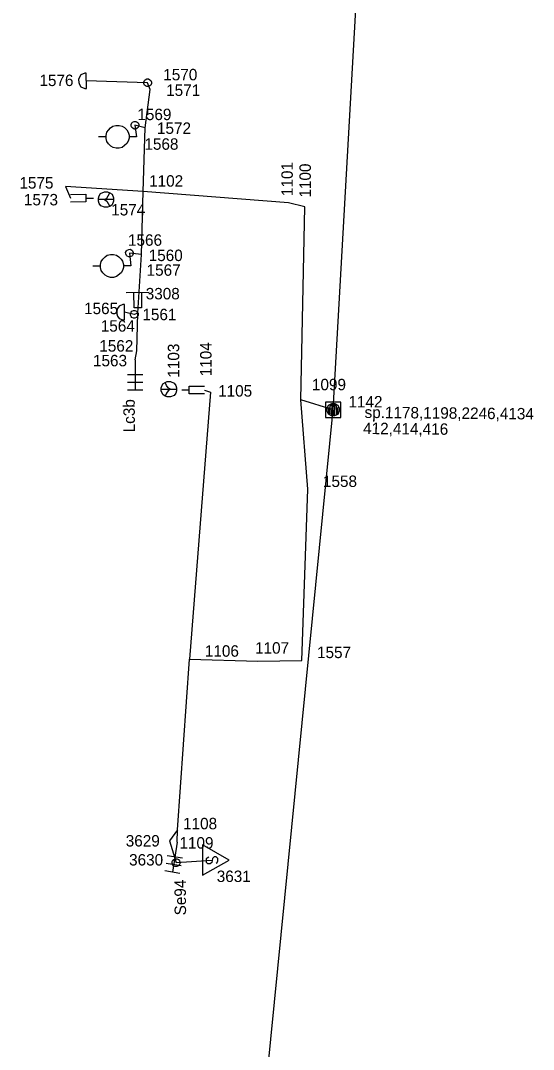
# Model space of a CAD drawing. Extents: x -535557 to -534097, y -1142175 to -1136716.
# Drawn here: x -534394.1 to -534360.5, y -1139981.2 to -1139913.8 of the extents above; entities that cross this region are included whole.
import ezdxf

# ---------------------------------------------------------------- set-up
doc = ezdxf.new("R2010")
doc.units = 0
doc.layers.add('Default', color=7, linetype='Continuous')
doc.layers.add('SS_SZDC', color=7, linetype='Continuous')

# ---------------------------------------------------------------- blocks, each defined once
blk = doc.blocks.new('POINT_DISPLAY')
at = {"layer": 'Default'}
blk.add_line((0, 0), (0, 0), dxfattribs=at)

msp = doc.modelspace()

# ---------------------------------------------------------------- linework, layer by layer
at = {"layer": 'SS_SZDC'}
for p, q in [((-534373.64, -1139939.25), (-534371.229, -1139896.739)), ((-534390.172, -1139917.302), (-534390.271, -1139917.452)), ((-534389.923, -1139917.2), (-534390.172, -1139917.302)), ((-534389.823, -1139917.2), (-534389.923, -1139917.2)), ((-534389.816, -1139918.199), (-534389.823, -1139917.2)), ((-534390.271, -1139917.452), (-534390.32, -1139917.603)), ((-534390.32, -1139917.603), (-534390.319, -1139917.803)), ((-534390.319, -1139917.803), (-534390.268, -1139917.952)), ((-534390.268, -1139917.952), (-534390.167, -1139918.102)), ((-534385.8, -1139917.829), (-534389.819, -1139917.7)), ((-534386.05, -1139917.781), (-534386, -1139917.681)), ((-534386.049, -1139917.881), (-534386.05, -1139917.781)), ((-534385.999, -1139917.981), (-534386.049, -1139917.881)), ((-534386, -1139917.681), (-534385.951, -1139917.63)), ((-534385.948, -1139918.03), (-534385.999, -1139917.981)), ((-534385.951, -1139917.63), (-534385.851, -1139917.58)), ((-534385.848, -1139918.08), (-534385.948, -1139918.03)), ((-534385.851, -1139917.58), (-534385.751, -1139917.579)), ((-534385.64, -1139918.27), (-534385.8, -1139917.829)), ((-534385.751, -1139917.579), (-534385.651, -1139917.629)), ((-534385.648, -1139918.029), (-534385.748, -1139918.079)), ((-534385.651, -1139917.629), (-534385.6, -1139917.678)), ((-534385.599, -1139917.978), (-534385.648, -1139918.029)), ((-534385.6, -1139917.678), (-534385.55, -1139917.778)), ((-534385.549, -1139917.878), (-534385.599, -1139917.978)), ((-534385.55, -1139917.778), (-534385.549, -1139917.878)), ((-534390.167, -1139918.102), (-534389.916, -1139918.2)), ((-534389.916, -1139918.2), (-534389.816, -1139918.199)), ((-534385.97, -1139920.79), (-534385.64, -1139918.27)), ((-534385.748, -1139918.079), (-534385.848, -1139918.08)), ((-534388.223, -1139920.771), (-534388.074, -1139920.67)), ((-534388.074, -1139920.67), (-534387.874, -1139920.618)), ((-534387.874, -1139920.618), (-534387.674, -1139920.617)), ((-534387.674, -1139920.617), (-534387.474, -1139920.666)), ((-534387.474, -1139920.666), (-534387.323, -1139920.765)), ((-534386.88, -1139920.561), (-534386.83, -1139920.461)), ((-534386.879, -1139920.661), (-534386.88, -1139920.561)), ((-534386.829, -1139920.761), (-534386.879, -1139920.661)), ((-534386.83, -1139920.461), (-534386.781, -1139920.41)), ((-534386.781, -1139920.41), (-534386.681, -1139920.36)), ((-534386.681, -1139920.36), (-534386.581, -1139920.359)), ((-534385.97, -1139920.79), (-534386.63, -1139920.61)), ((-534386.63, -1139920.61), (-534386.52, -1139921.36)), ((-534386.581, -1139920.359), (-534386.481, -1139920.409)), ((-534386.481, -1139920.409), (-534386.43, -1139920.458)), ((-534386.43, -1139920.458), (-534386.38, -1139920.558)), ((-534386.379, -1139920.658), (-534386.429, -1139920.758)), ((-534386.38, -1139920.558), (-534386.379, -1139920.658)), ((-534388.519, -1139921.373), (-534389.019, -1139921.376)), ((-534388.52, -1139921.273), (-534388.471, -1139921.072)), ((-534388.519, -1139921.473), (-534388.52, -1139921.273)), ((-534388.471, -1139921.072), (-534388.372, -1139920.922)), ((-534388.372, -1139920.922), (-534388.223, -1139920.771)), ((-534387.323, -1139920.765), (-534387.172, -1139920.914)), ((-534387.172, -1139920.914), (-534387.071, -1139921.063)), ((-534387.071, -1139921.063), (-534387.02, -1139921.263)), ((-534387.02, -1139921.263), (-534387.019, -1139921.363)), ((-534386.52, -1139921.36), (-534387.019, -1139921.363)), ((-534387.019, -1139921.363), (-534387.019, -1139921.463)), ((-534386.778, -1139920.81), (-534386.829, -1139920.761)), ((-534386.678, -1139920.86), (-534386.778, -1139920.81)), ((-534386.578, -1139920.859), (-534386.678, -1139920.86)), ((-534386.478, -1139920.809), (-534386.578, -1139920.859)), ((-534386.429, -1139920.758), (-534386.478, -1139920.809)), ((-534386.09, -1139924.959), (-534385.97, -1139920.79)), ((-534388.467, -1139921.672), (-534388.519, -1139921.473)), ((-534388.367, -1139921.822), (-534388.467, -1139921.672)), ((-534388.216, -1139921.971), (-534388.367, -1139921.822)), ((-534388.065, -1139922.07), (-534388.216, -1139921.971)), ((-534387.865, -1139922.118), (-534388.065, -1139922.07)), ((-534387.465, -1139922.066), (-534387.665, -1139922.117)), ((-534387.167, -1139921.814), (-534387.465, -1139922.066)), ((-534387.068, -1139921.663), (-534387.167, -1139921.814)), ((-534387.019, -1139921.463), (-534387.068, -1139921.663)), ((-534387.665, -1139922.117), (-534387.865, -1139922.118)), ((-534386.09, -1139924.959), (-534391.18, -1139924.62)), ((-534391.18, -1139924.62), (-534390.85, -1139925.389)), ((-534390.851, -1139925.14), (-534389.851, -1139925.133)), ((-534389.851, -1139925.133), (-534389.848, -1139925.633)), ((-534389.85, -1139925.383), (-534389.35, -1139925.38)), ((-534389.03, -1139925.383), (-534388.981, -1139925.232)), ((-534389.029, -1139925.583), (-534389.03, -1139925.383)), ((-534388.981, -1139925.232), (-534388.882, -1139925.082)), ((-534388.882, -1139925.082), (-534388.633, -1139924.98)), ((-534388.633, -1139924.98), (-534388.433, -1139924.979)), ((-534388.629, -1139925.48), (-534388.48, -1139925.379)), ((-534388.48, -1139925.379), (-534388.381, -1139925.229)), ((-534388.433, -1139924.979), (-534388.282, -1139925.028)), ((-534388.381, -1139925.229), (-534388.282, -1139925.028)), ((-534388.282, -1139925.028), (-534388.132, -1139925.127)), ((-534388.132, -1139925.127), (-534388.03, -1139925.376)), ((-534388.03, -1139925.376), (-534388.029, -1139925.576)), ((-534386.21, -1139929.079), (-534386.09, -1139924.959)), ((-534376.579, -1139925.7), (-534386.09, -1139924.959)), ((-534389.848, -1139925.633), (-534390.848, -1139925.639)), ((-534388.03, -1139925.476), (-534389.029, -1139925.483)), ((-534388.978, -1139925.732), (-534389.029, -1139925.583)), ((-534388.877, -1139925.882), (-534388.978, -1139925.732)), ((-534388.626, -1139925.98), (-534388.877, -1139925.882)), ((-534388.629, -1139925.48), (-534388.479, -1139925.579)), ((-534388.426, -1139925.979), (-534388.626, -1139925.98)), ((-534388.479, -1139925.579), (-534388.378, -1139925.729)), ((-534388.277, -1139925.928), (-534388.426, -1139925.979)), ((-534388.378, -1139925.729), (-534388.277, -1139925.928)), ((-534388.127, -1139925.827), (-534388.277, -1139925.928)), ((-534388.029, -1139925.576), (-534388.127, -1139925.827)), ((-534375.489, -1139925.959), (-534376.579, -1139925.7)), ((-534375.77, -1139938.6), (-534375.489, -1139925.959)), ((-534387.19, -1139928.841), (-534387.141, -1139928.79)), ((-534387.141, -1139928.79), (-534387.041, -1139928.74)), ((-534387.041, -1139928.74), (-534386.941, -1139928.739)), ((-534386.941, -1139928.739), (-534386.841, -1139928.789)), ((-534386.841, -1139928.789), (-534386.79, -1139928.838)), ((-534388.841, -1139929.532), (-534388.742, -1139929.382)), ((-534388.742, -1139929.382), (-534388.593, -1139929.231)), ((-534388.593, -1139929.231), (-534388.444, -1139929.13)), ((-534388.444, -1139929.13), (-534388.244, -1139929.078)), ((-534388.244, -1139929.078), (-534388.044, -1139929.077)), ((-534388.044, -1139929.077), (-534387.844, -1139929.126)), ((-534387.844, -1139929.126), (-534387.693, -1139929.225)), ((-534387.693, -1139929.225), (-534387.542, -1139929.374)), ((-534387.542, -1139929.374), (-534387.441, -1139929.523)), ((-534387.24, -1139928.941), (-534387.19, -1139928.841)), ((-534387.239, -1139929.041), (-534387.24, -1139928.941)), ((-534387.189, -1139929.141), (-534387.239, -1139929.041)), ((-534387.138, -1139929.19), (-534387.189, -1139929.141)), ((-534387.038, -1139929.24), (-534387.138, -1139929.19)), ((-534386.938, -1139929.239), (-534387.038, -1139929.24)), ((-534386.21, -1139929.079), (-534386.989, -1139928.989)), ((-534386.989, -1139928.989), (-534386.89, -1139929.819)), ((-534386.838, -1139929.189), (-534386.938, -1139929.239)), ((-534386.789, -1139929.138), (-534386.838, -1139929.189)), ((-534386.79, -1139928.838), (-534386.74, -1139928.938)), ((-534386.739, -1139929.038), (-534386.789, -1139929.138)), ((-534386.74, -1139928.938), (-534386.739, -1139929.038)), ((-534386.449, -1139932.93), (-534386.21, -1139929.079)), ((-534388.889, -1139929.833), (-534389.389, -1139929.836)), ((-534388.89, -1139929.733), (-534388.841, -1139929.532)), ((-534388.889, -1139929.933), (-534388.89, -1139929.733)), ((-534388.837, -1139930.132), (-534388.889, -1139929.933)), ((-534388.737, -1139930.282), (-534388.837, -1139930.132)), ((-534387.438, -1139930.123), (-534387.537, -1139930.274)), ((-534387.441, -1139929.523), (-534387.39, -1139929.723)), ((-534387.389, -1139929.923), (-534387.438, -1139930.123)), ((-534387.39, -1139929.723), (-534387.389, -1139929.823)), ((-534386.89, -1139929.819), (-534387.389, -1139929.823)), ((-534387.389, -1139929.823), (-534387.389, -1139929.923)), ((-534388.586, -1139930.431), (-534388.737, -1139930.282)), ((-534388.435, -1139930.53), (-534388.586, -1139930.431)), ((-534388.235, -1139930.578), (-534388.435, -1139930.53)), ((-534388.035, -1139930.577), (-534388.235, -1139930.578)), ((-534387.835, -1139930.526), (-534388.035, -1139930.577)), ((-534387.537, -1139930.274), (-534387.835, -1139930.526)), ((-534385.7, -1139931.575), (-534387.199, -1139931.584)), ((-534386.693, -1139932.581), (-534386.699, -1139931.581)), ((-534386.2, -1139931.578), (-534386.193, -1139932.578)), ((-534387.771, -1139932.612), (-534387.82, -1139932.763)), ((-534387.82, -1139932.763), (-534387.819, -1139932.963)), ((-534387.672, -1139932.462), (-534387.771, -1139932.612)), ((-534387.423, -1139932.36), (-534387.672, -1139932.462)), ((-534387.323, -1139932.36), (-534387.423, -1139932.36)), ((-534387.316, -1139933.359), (-534387.323, -1139932.36)), ((-534386.68, -1139933), (-534387.319, -1139932.86)), ((-534386.93, -1139932.951), (-534386.88, -1139932.851)), ((-534386.88, -1139932.851), (-534386.831, -1139932.8)), ((-534386.831, -1139932.8), (-534386.731, -1139932.75)), ((-534386.731, -1139932.75), (-534386.631, -1139932.749)), ((-534386.193, -1139932.578), (-534386.693, -1139932.581)), ((-534386.631, -1139932.749), (-534386.531, -1139932.799)), ((-534386.531, -1139932.799), (-534386.48, -1139932.848)), ((-534386.48, -1139932.848), (-534386.43, -1139932.948)), ((-534387.819, -1139932.963), (-534387.768, -1139933.112)), ((-534387.768, -1139933.112), (-534387.667, -1139933.262)), ((-534387.667, -1139933.262), (-534387.416, -1139933.36)), ((-534387.416, -1139933.36), (-534387.316, -1139933.359)), ((-534386.929, -1139933.051), (-534386.93, -1139932.951)), ((-534386.879, -1139933.151), (-534386.929, -1139933.051)), ((-534386.828, -1139933.2), (-534386.879, -1139933.151)), ((-534386.728, -1139933.25), (-534386.828, -1139933.2)), ((-534386.628, -1139933.249), (-534386.728, -1139933.25)), ((-534386.449, -1139932.93), (-534386.68, -1139933)), ((-534386.528, -1139933.199), (-534386.628, -1139933.249)), ((-534386.479, -1139933.148), (-534386.528, -1139933.199)), ((-534386.5, -1139935.379), (-534386.449, -1139932.93)), ((-534386.429, -1139933.048), (-534386.479, -1139933.148)), ((-534386.43, -1139932.948), (-534386.429, -1139933.048)), ((-534386.619, -1139935.969), (-534386.5, -1139935.379)), ((-534386.619, -1139935.969), (-534386.619, -1139937.969)), ((-534386.119, -1139936.969), (-534387.119, -1139936.969)), ((-534386.119, -1139937.469), (-534387.119, -1139937.469)), ((-534384.909, -1139937.809), (-534384.809, -1139937.559)), ((-534384.809, -1139937.559), (-534384.659, -1139937.459)), ((-534384.659, -1139937.459), (-534384.509, -1139937.409)), ((-534384.559, -1139937.659), (-534384.659, -1139937.459)), ((-534384.509, -1139937.409), (-534384.309, -1139937.409)), ((-534384.309, -1139937.409), (-534384.059, -1139937.509)), ((-534384.059, -1139937.509), (-534383.959, -1139937.659)), ((-534386.119, -1139937.969), (-534387.119, -1139937.969)), ((-534384.909, -1139938.009), (-534384.909, -1139937.809)), ((-534384.909, -1139937.909), (-534383.909, -1139937.909)), ((-534384.809, -1139938.259), (-534384.909, -1139938.009)), ((-534384.659, -1139938.359), (-534384.809, -1139938.259)), ((-534384.559, -1139938.159), (-534384.659, -1139938.359)), ((-534384.459, -1139937.809), (-534384.559, -1139937.659)), ((-534384.459, -1139938.009), (-534384.559, -1139938.159)), ((-534384.309, -1139937.909), (-534384.459, -1139937.809)), ((-534384.309, -1139937.909), (-534384.459, -1139938.009)), ((-534383.959, -1139938.159), (-534384.059, -1139938.309)), ((-534383.959, -1139937.659), (-534383.909, -1139937.809)), ((-534383.909, -1139938.009), (-534383.959, -1139938.159)), ((-534383.909, -1139937.809), (-534383.909, -1139938.009)), ((-534383.069, -1139937.959), (-534383.569, -1139937.959)), ((-534383.069, -1139938.209), (-534383.069, -1139937.709)), ((-534383.069, -1139937.709), (-534382.069, -1139937.709)), ((-534382.069, -1139938.209), (-534383.069, -1139938.209)), ((-534381.689, -1139938.09), (-534383.05, -1139955.579)), ((-534382.069, -1139937.959), (-534381.689, -1139938.09)), ((-534384.509, -1139938.409), (-534384.659, -1139938.359)), ((-534384.309, -1139938.409), (-534384.509, -1139938.409)), ((-534384.059, -1139938.309), (-534384.309, -1139938.409)), ((-534373.64, -1139939.25), (-534375.77, -1139938.6)), ((-534375.31, -1139944.459), (-534375.77, -1139938.6)), ((-534373.14, -1139938.75), (-534374.14, -1139938.75)), ((-534374.14, -1139938.75), (-534374.14, -1139939.75)), ((-534373.937, -1139938.947), (-534373.736, -1139938.849)), ((-534373.837, -1139938.998), (-534373.736, -1139938.899)), ((-534373.736, -1139938.899), (-534373.743, -1139939.599)), ((-534373.736, -1139938.849), (-534373.536, -1139938.85)), ((-534373.643, -1139939.599), (-534373.636, -1139938.9)), ((-534373.543, -1139939.6), (-534373.536, -1139938.9)), ((-534373.536, -1139938.85), (-534373.337, -1139938.952)), ((-534373.536, -1139938.9), (-534373.437, -1139939.001)), ((-534373.14, -1139939.75), (-534373.14, -1139938.75)), ((-534380.71, -1140010.53), (-534373.64, -1139939.25)), ((-534374.04, -1139939.346), (-534374.039, -1139939.146)), ((-534373.942, -1139939.547), (-534374.04, -1139939.346)), ((-534374.039, -1139939.146), (-534373.937, -1139938.947)), ((-534373.743, -1139939.649), (-534373.942, -1139939.547)), ((-534373.938, -1139939.097), (-534373.941, -1139939.397)), ((-534373.941, -1139939.397), (-534373.842, -1139939.548)), ((-534373.842, -1139939.548), (-534373.837, -1139938.998)), ((-534373.743, -1139939.599), (-534373.543, -1139939.6)), ((-534373.342, -1139939.552), (-534373.543, -1139939.65)), ((-534373.437, -1139939.001), (-534373.442, -1139939.551)), ((-534373.442, -1139939.551), (-534373.341, -1139939.402)), ((-534373.24, -1139939.353), (-534373.342, -1139939.552)), ((-534373.341, -1139939.402), (-534373.338, -1139939.102)), ((-534373.337, -1139938.952), (-534373.239, -1139939.153)), ((-534373.239, -1139939.153), (-534373.24, -1139939.353)), ((-534374.14, -1139939.75), (-534373.14, -1139939.75)), ((-534373.543, -1139939.65), (-534373.743, -1139939.649)), ((-534375.699, -1139955.67), (-534375.31, -1139944.459)), ((-534383.85, -1139966.77), (-534383.05, -1139955.579)), ((-534383.05, -1139955.579), (-534378.579, -1139955.729)), ((-534378.579, -1139955.729), (-534375.699, -1139955.67)), ((-534383.85, -1139966.77), (-534384.359, -1139967.489)), ((-534383.859, -1139967.569), (-534383.85, -1139966.77)), ((-534384.359, -1139967.489), (-534383.939, -1139968.92)), ((-534383.859, -1139967.569), (-534384.172, -1139969.545)), ((-534382.2, -1139967.75), (-534382.2, -1139969.75)), ((-534380.45, -1139968.75), (-534382.2, -1139967.75)), ((-534383.522, -1139968.635), (-534384.51, -1139968.479)), ((-534381.9, -1139968.6), (-534381.8, -1139968.55)), ((-534381.45, -1139968.55), (-534381.55, -1139968.65)), ((-534381.3, -1139968.55), (-534381.45, -1139968.55)), ((-534381.2, -1139968.65), (-534381.3, -1139968.55)), ((-534383.6, -1139969.129), (-534384.588, -1139968.973)), ((-534384.186, -1139968.962), (-534384.185, -1139968.851)), ((-534384.164, -1139969.03), (-534384.186, -1139968.962)), ((-534384.185, -1139968.851), (-534384.14, -1139968.761)), ((-534384.098, -1139969.12), (-534384.164, -1139969.03)), ((-534384.14, -1139968.761), (-534384.05, -1139968.695)), ((-534384.008, -1139969.165), (-534384.098, -1139969.12)), ((-534384.05, -1139968.695), (-534383.982, -1139968.673)), ((-534383.897, -1139969.166), (-534384.008, -1139969.165)), ((-534383.982, -1139968.673), (-534383.871, -1139968.674)), ((-534383.939, -1139968.92), (-534381.6, -1139968.75)), ((-534383.829, -1139969.144), (-534383.897, -1139969.166)), ((-534383.871, -1139968.674), (-534383.781, -1139968.719)), ((-534383.739, -1139969.078), (-534383.829, -1139969.144)), ((-534383.781, -1139968.719), (-534383.715, -1139968.809)), ((-534383.694, -1139968.988), (-534383.739, -1139969.078)), ((-534383.715, -1139968.809), (-534383.693, -1139968.877)), ((-534383.693, -1139968.877), (-534383.694, -1139968.988)), ((-534382.2, -1139969.75), (-534380.45, -1139968.75)), ((-534381.95, -1139968.65), (-534381.9, -1139968.6)), ((-534381.95, -1139968.9), (-534381.95, -1139968.65)), ((-534381.85, -1139969), (-534381.95, -1139968.9)), ((-534381.7, -1139969), (-534381.85, -1139969)), ((-534381.6, -1139968.9), (-534381.7, -1139969)), ((-534381.55, -1139968.65), (-534381.6, -1139968.9)), ((-534381.3, -1139968.95), (-534381.25, -1139968.9)), ((-534381.25, -1139968.9), (-534381.2, -1139968.8)), ((-534381.2, -1139968.8), (-534381.2, -1139968.65)), ((-534383.679, -1139969.623), (-534384.666, -1139969.467))]:
    msp.add_line(p, q, dxfattribs=at)

# ---------------------------------------------------------------- block references
for p in [(-534389.819, -1139917.7), (-534385.8, -1139917.829), (-534385.8, -1139917.829), (-534385.64, -1139918.27), (-534386.63, -1139920.61), (-534386.63, -1139920.61), (-534386.52, -1139921.36), (-534385.97, -1139920.79), (-534391.18, -1139924.62), (-534390.85, -1139925.389), (-534386.09, -1139924.959), (-534388.529, -1139925.479), (-534376.579, -1139925.7), (-534375.489, -1139925.959), (-534386.989, -1139928.989), (-534386.989, -1139928.989), (-534386.21, -1139929.079), (-534386.89, -1139929.819), (-534386.449, -1139931.579), (-534387.319, -1139932.86), (-534386.68, -1139933), (-534386.68, -1139933), (-534386.449, -1139932.93), (-534386.5, -1139935.379), (-534386.619, -1139935.969), (-534384.409, -1139937.909), (-534382.069, -1139937.959), (-534381.689, -1139938.09), (-534375.77, -1139938.6), (-534373.64, -1139939.25), (-534375.31, -1139944.459), (-534383.05, -1139955.579), (-534378.579, -1139955.729), (-534375.699, -1139955.67), (-534383.85, -1139966.77), (-534384.359, -1139967.489), (-534383.859, -1139967.569), (-534383.939, -1139968.92), (-534383.939, -1139968.92), (-534381.6, -1139968.75)]:
    msp.add_blockref('POINT_DISPLAY', p, dxfattribs=at)

# ---------------------------------------------------------------- texts
for s, p in [('1576', (-534392.892, -1139918.043)), ('1570', (-534384.775, -1139917.669)), ('1571', (-534384.586, -1139918.691)), ('1569', (-534386.473, -1139920.275)), ('1572', (-534385.188, -1139921.177)), ('1568', (-534386.011, -1139922.216)), ('1575', (-534394.203, -1139924.76)), ('1102', (-534385.702, -1139924.635)), ('1573', (-534393.905, -1139925.86)), ('1574', (-534388.185, -1139926.52)), ('1566', (-534387.087, -1139928.506)), ('1560', (-534385.731, -1139929.509)), ('1567', (-534385.867, -1139930.471)), ('3308', (-534385.925, -1139932.018)), ('1565', (-534389.966, -1139932.986)), ('1561', (-534386.144, -1139933.385)), ('1564', (-534388.87, -1139934.133)), ('1562', (-534388.966, -1139935.44)), ('1563', (-534389.381, -1139936.403)), ('1099', (-534375.032, -1139937.972)), ('1105', (-534381.18, -1139938.388)), ('1142', (-534372.64, -1139939.099)), ('1558', (-534374.31, -1139944.309)), ('1106', (-534382.05, -1139955.429)), ('1107', (-534378.761, -1139955.23)), ('1557', (-534374.699, -1139955.52)), ('1108', (-534383.478, -1139966.735)), ('3629', (-534387.234, -1139967.864)), ('1109', (-534383.714, -1139967.999)), ('3630', (-534387.015, -1139969.11)), ('3631', (-534381.271, -1139970.189))]:
    msp.add_text(s, height=0.75, dxfattribs=at).set_placement(p)
for s, height, rotation, p in [('1101', 0.75, 90, (-534376.287, -1139925.251)), ('1100', 0.75, 90, (-534375.103, -1139925.35)), ('1104', 0.75, 90, (-534381.611, -1139937.059)), ('1103', 0.75, 90, (-534383.728, -1139937.148)), ('Lc3b', 0.75, 90.37563, (-534386.632, -1139940.729)), ('sp.1178,1198,2246,4134', 0.74999, 359.47566, (-534371.588, -1139939.788)), ('412,414,416', 0.74999, 359.47566, (-534371.681, -1139940.841)), ('Se94', 0.75, 90.37563, (-534383.281, -1139972.373))]:
    msp.add_text(s, height=height, rotation=rotation, dxfattribs=at).set_placement(p)

doc.saveas('drawing.dxf')
